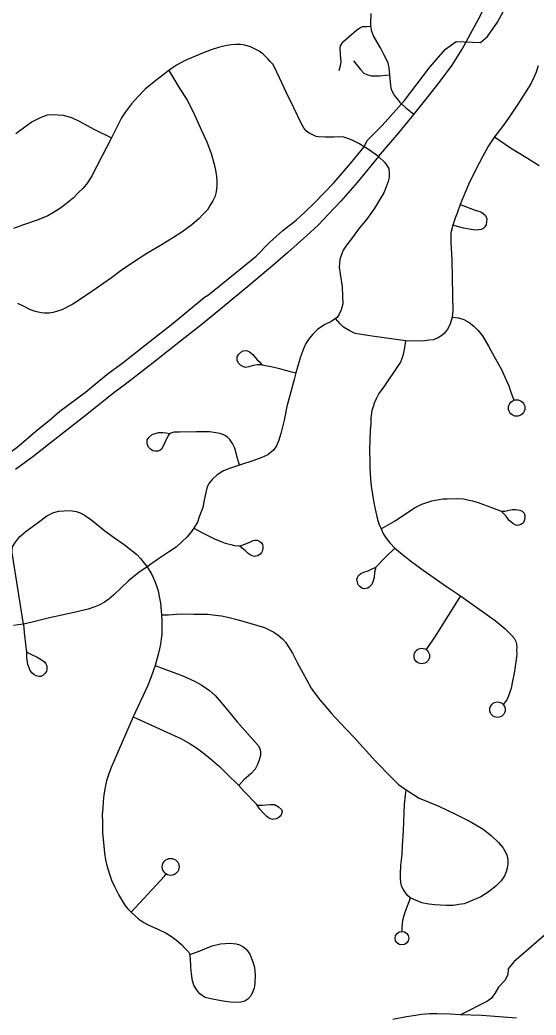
# Model space of a CAD drawing. Extents: x 653372 to 905732, y 627442 to 787275.
# Drawn here: x 664905 to 667191, y 774006 to 778408 of the extents above; entities that cross this region are included whole.
import ezdxf

# ---------------------------------------------------------------- set-up
doc = ezdxf.new("R2010")
doc.units = 0
for name, color, linetype in [('31', 7, 'Continuous'), ('33', 7, 'Continuous'), ('34', 7, 'Continuous'), ('35', 7, 'Continuous')]:
    doc.layers.add(name, color=color, linetype=linetype)

msp = doc.modelspace()

# ---------------------------------------------------------------- linework, layer by layer
at = {"layer": '31'}
msp.add_lwpolyline([(666557.2, 773986.9), (666616.9, 773999.5), (666657.4, 774005.9), (666683.8, 774010.4), (666719.1, 774012), (666751, 774011.9), (666811.7, 774010.8), (666855.2, 774008.8), (666950.1, 774005.2), (667103.6, 773993.1), (667104.3, 773993)], dxfattribs=at)
at = {"layer": '33'}
for points in [[(666492.7, 777804.4), (666583.4, 777908.8), (666649.4, 777989.9), (666720.5, 778078.3), (666767.5, 778138), (666818.6, 778207.4), (666863.8, 778279.4), (666899.8, 778347), (666946, 778430.9), (666971.7, 778482.2), (667007.1, 778555.8), (667086.6, 778717.3), (667165.1, 778881.2), (667203.8, 778962.2)], [(666649.4, 777989.9), (666620.5, 778012.6), (666589.9, 778040.9), (666576.6, 778058.6), (666562.5, 778077), (666553, 778092.3), (666549.1, 778105.3), (666546.1, 778132.3), (666543.3, 778165.4), (666540.3, 778196.3), (666535.2, 778216.8), (666528, 778233.2), (666517.8, 778252.7), (666501.9, 778285.1), (666486.9, 778309.9), (666470.7, 778337.2), (666463.6, 778357.2), (666458.9, 778379.9), (666458.7, 778390.2), (666459.1, 778396.9), (666460.3, 778436.5)], [(666318.5, 778184.8), (666324.8, 778206.1), (666327.3, 778220.5), (666324.2, 778252.9), (666323.5, 778282.7), (666324.9, 778293.4), (666331.4, 778304.5), (666339.4, 778314), (666363.1, 778335.4), (666397.3, 778364.2), (666413.3, 778375.1), (666422.7, 778378.6), (666440.9, 778379.3), (666458.9, 778379.9)], [(666492.7, 777804.4), (666448.4, 777835), (666405.5, 777861.6), (666379.4, 777875), (666361.8, 777881.9), (666339.3, 777888.9), (666320.3, 777890.7), (666295, 777889.6), (666256.9, 777888.8), (666227.9, 777890.3), (666216.5, 777892.6), (666201.5, 777899.4), (666186.7, 777907.4), (666174.2, 777916), (666163.1, 777927.1), (666151.7, 777948.4), (666118.4, 778018.4), (666085.6, 778085.2), (666044.6, 778174.2), (666026, 778210.2), (666013.9, 778224.1), (666003.6, 778236.4), (665981.8, 778255.9), (665964.5, 778269.1), (665943.9, 778280.4), (665925.8, 778289.2), (665901.3, 778295.7), (665880.5, 778298.8), (665861.5, 778298.8), (665840, 778297.5), (665814.6, 778293.8), (665784.6, 778286.5), (665757.1, 778277.2), (665720.6, 778264.4), (665675.8, 778245.4), (665636.6, 778228.9), (665617.3, 778218.7), (665598.7, 778208.2), (665564.4, 778184.2)], [(667200.7, 778204.8), (667191, 778177.2), (667181.4, 778153.9), (667167.6, 778125.9), (667113.8, 778040.3), (667071.3, 777977.4), (667042.5, 777936), (667007.3, 777890.5), (666979.8, 777851), (666954, 777803), (666924.7, 777747), (666891.8, 777679.7), (666855.4, 777591.9), (666841.1, 777553.3), (666832.3, 777530.8), (666821.7, 777500.1), (666814.1, 777466.4), (666812.8, 777423.4), (666817.8, 777346), (666818.6, 777266.4), (666820.4, 777190.7), (666821.6, 777121.3), (666819.1, 777092.9), (666810.1, 777062.3), (666798.8, 777039.9), (666785.3, 777021.6), (666773.6, 777011.4), (666754.6, 776999.8), (666734.9, 776993.1), (666718.6, 776991.1), (666699, 776988.5), (666664.6, 776987.1), (666612.1, 776988.7), (666454.1, 777010.5), (666390.3, 777021.3), (666366.2, 777032.6), (666338.3, 777048.9), (666323.3, 777064), (666302, 777086.5)], [(666382.1, 778226.6), (666413.1, 778188.5), (666427.8, 778172.4), (666441.2, 778166.9), (666460.9, 778161.3), (666476.5, 778160), (666497.2, 778160.6), (666525.6, 778164), (666543.3, 778165.4)], [(665564.4, 778184.2), (665506.7, 778140.6), (665459.9, 778101.4), (665427.9, 778069.5), (665398.5, 778037.4), (665372.1, 778001.5), (665354.8, 777974.8), (665309.8, 777886.8), (665223, 777718.2), (665204.4, 777687.7), (665185.3, 777664.2), (665163.1, 777642.7), (665140, 777620), (665103.1, 777590.7), (665080.4, 777573), (665053.3, 777556.1), (665028.2, 777541.7), (664980.7, 777522.8), (664916.1, 777500.7), (664876.4, 777485.4)], [(665564.4, 778184.2), (665608.4, 778111), (665645.9, 778053.5), (665673.4, 777998.2), (665709, 777919.2), (665732.8, 777868.8), (665751.5, 777817.6), (665765.3, 777769.6), (665770.9, 777744.1), (665775.7, 777714.9), (665776.3, 777693.9), (665776.3, 777670.5), (665773.7, 777648.4), (665769.3, 777628.9), (665759.8, 777608.3), (665747.9, 777589), (665735.2, 777568.3), (665715.6, 777547.4), (665699.2, 777528.9), (665666.7, 777501.4), (665622.7, 777469.1), (665585.3, 777446.2), (665527.9, 777410.5), (665467.3, 777375), (665412.4, 777339.3), (665353, 777299.3), (665310.2, 777267.6), (665208.3, 777195.6), (665139.9, 777150.7), (665091, 777125), (665052.7, 777114.1), (665034.2, 777110.9), (665013.9, 777110.2), (664999.5, 777112.5), (664979.3, 777116.3), (664964.2, 777120.6), (664946.1, 777128.7), (664926.8, 777138.1), (664896.2, 777153.6)], [(664886.6, 777906.3), (664933.2, 777939.1), (664957.8, 777956.8), (664995.5, 777976.5), (665027.7, 777987.5), (665055.6, 777989.2), (665073.8, 777988.7), (665095.8, 777986.1), (665133.7, 777976.1), (665166.6, 777959.9), (665235.8, 777923.7), (665309.8, 777886.8)], [(667007.3, 777890.5), (667078.4, 777842.9), (667152.4, 777795.9), (667205, 777764.4)], [(666492.7, 777804.4), (666398, 777688.2), (666325.5, 777605.7), (666271.9, 777548.2), (666225.3, 777500), (666173.5, 777452.6), (666091.4, 777379.6), (666024.7, 777321), (665922.2, 777234.4), (665801.8, 777135.8), (665712, 777061.9), (665596.1, 776970.1), (665489.3, 776887.2), (665370.5, 776794.5), (665321.3, 776758), (665201.2, 776662.1), (665073.4, 776562.3), (664961.4, 776475.9), (664885.3, 776419.1)], [(666492.7, 777804.4), (666521, 777777.5), (666538.9, 777750.2), (666539.8, 777727.4), (666540.1, 777711.2), (666535.5, 777692.6), (666526.7, 777670.1), (666516.1, 777642.8), (666495.6, 777608.5), (666474.2, 777571.7), (666439.5, 777525.7), (666404.1, 777482.8), (666372.8, 777439.9), (666351.6, 777412.1), (666337.1, 777389), (666328.3, 777366.5), (666322.1, 777348.8), (666320, 777331.8), (666319.4, 777313.9), (666323.4, 777284.3), (666331.5, 777228), (666334.3, 777186.5), (666334.9, 777151.5), (666327.6, 777125.7), (666318, 777104.1), (666309.5, 777092.2), (666302, 777086.5), (666281.3, 777072.7), (666255.8, 777060.5), (666223.4, 777037.9), (666201.7, 777017.4), (666185.7, 776998.4), (666171.2, 776976.9), (666160.8, 776953.6), (666148.3, 776918.2), (666127.6, 776846.7), (666119.6, 776817.9), (666100.4, 776746.1), (666086.7, 776697.8), (666075.2, 776637.2), (666061.2, 776579.1), (666051.4, 776549.3), (666040.9, 776524.5), (666027.3, 776505.4), (666002.3, 776484.3), (665976, 776472.1), (665940.6, 776458.5), (665877.7, 776438.1), (665833.2, 776423.5), (665806.3, 776413.5)], [(666855.4, 777591.9), (666921.8, 777567), (666946.6, 777558.7), (666957.1, 777551.5), (666966.4, 777542.2), (666969.9, 777535.7), (666972.3, 777527.6), (666972, 777515.9), (666969.4, 777502.1), (666964.4, 777493.2), (666956.7, 777485.9), (666947.5, 777480.9), (666937.8, 777479), (666923.9, 777478.4), (666903.2, 777480.6), (666868.8, 777487), (666821.7, 777500.1)], [(666819.1, 777092.9), (666846.7, 777090), (666871.6, 777082.4), (666895.2, 777069.9), (666914.9, 777053.3), (666933.6, 777035.2), (666953.1, 777010.1), (666980.5, 776965.5), (667005.8, 776919.5), (667037.6, 776861.6), (667060.6, 776811.9), (667070.6, 776788.7), (667078.4, 776766.1), (667091.9, 776725.5)], [(666612.1, 776988.7), (666608.8, 776959.3), (666604.3, 776936.5), (666599.5, 776917.4), (666589.8, 776894.3), (666576.9, 776874.4), (666519.4, 776788.7), (666495, 776755.3), (666483.1, 776732.2), (666473.5, 776712.8), (666468.7, 776696.4), (666464, 776680.2), (666460.1, 776658.5), (666459.1, 776644.1), (666458.5, 776622.8), (666456, 776591.4), (666454.7, 776549.9), (666453.4, 776506.8), (666454, 776454.9), (666455.3, 776426.1), (666456.7, 776401.5), (666458, 776375.9), (666461.3, 776344.9), (666466.7, 776309), (666471.9, 776271.5), (666480.8, 776230.8), (666487.5, 776203.4), (666495.2, 776178.1), (666504.2, 776156.5), (666515.7, 776133.2), (666527.5, 776116.1), (666542.8, 776094.8), (666565, 776071.2), (666597.3, 776044.2), (666635.3, 776015.3), (666690.6, 775974.2), (666749.5, 775931.9), (666793.9, 775901.8), (666829.9, 775877.8), (666855.7, 775859.8), (666928.4, 775809), (667009.8, 775751.2), (667053.4, 775713.6), (667080.9, 775687.7), (667094.3, 775672.4), (667100.8, 775658.3), (667103.6, 775646.5), (667105.9, 775632.1), (667104.9, 775619.3), (667105.5, 775601.7), (667103.1, 775578.6), (667098.4, 775548.4), (667093.8, 775518.7), (667086.4, 775483.2), (667080.1, 775451.4), (667073.6, 775429.7), (667066.7, 775412.9), (667061, 775400.2), (667045.6, 775379.8)], [(665975.8, 776882.7), (665955.5, 776881.7), (665938.9, 776879), (665919.5, 776873.2), (665906.1, 776870.9), (665895, 776872.8), (665881.9, 776880.2), (665873.6, 776888.9), (665867.1, 776902.5), (665867.6, 776917.4), (665873.8, 776929.5), (665883.6, 776938.2), (665893.9, 776944.3), (665907.8, 776945), (665921, 776939.8), (665937.2, 776928.1), (665955.1, 776904.6), (665963.8, 776896.3), (665975.8, 776882.7)], [(665975.8, 776882.7), (666017.6, 776875), (666054.1, 776865.4), (666095.3, 776853.5), (666127.6, 776846.7)], [(665569.6, 776579), (665559.6, 776566), (665548.8, 776541.3), (665539.7, 776521.8), (665531.3, 776509.8), (665524.2, 776502.6), (665516.7, 776500.7), (665503.9, 776501), (665493.8, 776502.4), (665483.3, 776508.6), (665475.6, 776516.3), (665470.5, 776526.6), (665468.7, 776536.7), (665469.1, 776550.1), (665476.9, 776561.6), (665490.6, 776574.5), (665503.5, 776578.9), (665520.2, 776583.2), (665538.3, 776583.2), (665553.2, 776581.6), (665569.6, 776579)], [(665877.7, 776438.1), (665867, 776473.6), (665856.5, 776513.4), (665847, 776534.4), (665835.3, 776551.3), (665823.8, 776561.8), (665811.8, 776569.6), (665795.5, 776576.5), (665781.7, 776579.6), (665763.2, 776583.3), (665744.1, 776585.5), (665687.1, 776586.2), (665611.9, 776584.7), (665586.8, 776583.8), (665569.6, 776579)], [(665806.3, 776413.5), (665778.1, 776394.9), (665756.4, 776375.2), (665742.9, 776358.6), (665733.5, 776341.8), (665727.9, 776316.8), (665721.2, 776282.8), (665715.3, 776250.5), (665699.5, 776209.5), (665691.5, 776186.2), (665674.6, 776159.8), (665660, 776139.2), (665644.8, 776120.2), (665621.4, 776098.9), (665596.4, 776076.1), (665562.4, 776053.6), (665514.3, 776020.9), (665467.8, 775988.2), (665432, 775962.9), (665386.2, 775926.9), (665352.8, 775895.4), (665320.1, 775863), (665298.5, 775845), (665280.2, 775832.6), (665258.7, 775820.2), (665237.3, 775811.1), (665207.8, 775801.4), (665145.6, 775787), (665035.2, 775762.7), (664959.1, 775743.9), (664920.3, 775735.6), (664875.8, 775729)], [(666504.2, 776156.5), (666567.3, 776191.5), (666652.7, 776249.7), (666685.1, 776265.8), (666729, 776279.9), (666777.5, 776289.1), (666797.6, 776289.6), (666837.8, 776290.5), (666869.2, 776289.1), (666887.5, 776284.8), (666909.4, 776280.4), (666933.9, 776273.2), (666998.2, 776248.9), (667036.7, 776234.4)], [(664920.3, 775735.6), (664871.2, 776051.1), (664870.5, 776064.9), (664873.6, 776079.8), (664885.8, 776097.7), (664903.1, 776121.7), (664933.1, 776145.9), (664981.6, 776181.2), (665024.2, 776214.1), (665051.2, 776227.6), (665075.4, 776234.9), (665127.7, 776237.1), (665153.7, 776233.1), (665171.1, 776227.8), (665189.3, 776218.7), (665225.4, 776193.6), (665281, 776148.2), (665323.8, 776117.6), (665366.6, 776088.1), (665395.2, 776065.4), (665422.1, 776043.8), (665438.7, 776025.7), (665455.1, 776005), (665467.8, 775988.2)], [(667036.7, 776234.4), (667052.8, 776235), (667084.9, 776241.5), (667101.5, 776242.6), (667118.5, 776240), (667129.5, 776234.3), (667138.3, 776226.1), (667141.5, 776216), (667141.2, 776206.6), (667138.7, 776192.3), (667134.9, 776184.5), (667130.5, 776179.9), (667122.9, 776175.9), (667114.3, 776173.1), (667107.4, 776172), (667098.3, 776173.7), (667087.3, 776179.6), (667070.7, 776194.5), (667058, 776212.5), (667046.6, 776224), (667036.7, 776234.4)], [(666565, 776071.2), (666523, 776029.4), (666480.7, 775987)], [(665467.8, 775988.2), (665489, 775955.4), (665501.4, 775927.8), (665510.5, 775904.6), (665517, 775883.1), (665522.2, 775857.9), (665526.8, 775827.2), (665531.7, 775775.6), (665533.4, 775747.9), (665533.5, 775725.3), (665533.7, 775689.2), (665530.6, 775669.7), (665528.2, 775646.4), (665523.3, 775625.3), (665517.9, 775600.4), (665503.3, 775552.8), (665486.1, 775502.7), (665469.5, 775461.1), (665406.4, 775324.9), (665309.6, 775100.4), (665298.1, 775072.5), (665288.7, 775042.6), (665282.3, 775013.9), (665277, 774979.6), (665273.6, 774950.8), (665271.4, 774921.2), (665269.7, 774892.3), (665270, 774858.5), (665271.2, 774813), (665273.2, 774782.4), (665276.2, 774753.8), (665279.9, 774722.2), (665283.7, 774692.8), (665288.2, 774672.7), (665293.6, 774653), (665303.3, 774624.2), (665310.7, 774602.6), (665323.1, 774575), (665342.3, 774536.6), (665360.1, 774505.9), (665370.3, 774492.4), (665381.8, 774476.8), (665397.3, 774461.6)], [(666480.7, 775987), (666475.7, 775965.3), (666473.4, 775940.8), (666468.6, 775922.3), (666462.9, 775910.2), (666452.4, 775898.8), (666445.9, 775893.7), (666438.9, 775892.3), (666428.8, 775891.5), (666419.3, 775894.5), (666410.4, 775901.2), (666403.7, 775909.3), (666399.8, 775920.7), (666397.5, 775933.5), (666399.4, 775942), (666403.9, 775950.9), (666414.3, 775959.1), (666428.3, 775965.1), (666447.1, 775971.5), (666462.3, 775978), (666480.7, 775987)], [(666855.7, 775859.8), (666747.7, 775686.6), (666703.5, 775622.6)], [(665531.7, 775775.6), (665563, 775776.9), (665615.7, 775780.3), (665675.8, 775779.7), (665737.7, 775778.5), (665771, 775774.4), (665798.1, 775771.7), (665825.2, 775765.9), (665871.3, 775754.6), (665928.1, 775738.1), (665988.8, 775719.5), (666029.1, 775699.7), (666048.5, 775686.1), (666067.2, 775670.1), (666081, 775654.8), (666094.6, 775635.2), (666111.8, 775606.8), (666133.4, 775565.3), (666159.2, 775516.2), (666175.5, 775487), (666194.9, 775452.4), (666209.1, 775430.9), (666233.5, 775399.8), (666252, 775377.6), (666285, 775339.4), (666322.2, 775299.9), (666383.4, 775235.5), (666479.3, 775129.2), (666549.8, 775058.7), (666581.6, 775026.2), (666614.9, 775001.6)], [(664920.3, 775735.6), (664923.8, 775697.6), (664931.2, 775633.2), (664933, 775621.2), (664935.7, 775611.8)], [(664935.7, 775611.8), (664956.6, 775601.4), (664980.9, 775588.7), (664999.3, 775578), (665011.7, 775569.1), (665019.9, 775559.6), (665023.9, 775550.2), (665024.8, 775537.7), (665021.9, 775525), (665015.7, 775516.3), (665006.5, 775508.1), (664997.5, 775504.1), (664988.1, 775503.5), (664976.3, 775506), (664966.3, 775511.8), (664958, 775519.3), (664950.2, 775529.3), (664945.5, 775541.8), (664940.4, 775557.2), (664935.4, 775587.6), (664935.7, 775611.8)], [(665503.3, 775552.8), (665535, 775539.7), (665626.9, 775506), (665678.8, 775483.4), (665711.1, 775464.5), (665745.1, 775441.2), (665769.8, 775419.3), (665797.3, 775387.6), (665867.2, 775303.1)], [(665406.4, 775324.9), (665620.5, 775227.2), (665658.9, 775206.2), (665687.4, 775188), (665716.8, 775165.5), (665747.3, 775141), (665789, 775105.7), (665823.2, 775071.2), (665874.1, 775021), (665898.6, 774994.7), (665956.9, 774934.7)], [(666614.9, 775001.6), (666672.7, 774965.2), (666760.7, 774929.1), (666834.6, 774894.4), (666898.6, 774861.5), (666957.1, 774827.5), (666992.2, 774800.5), (667024, 774769.2), (667043.8, 774747.5), (667056.2, 774726.1), (667062.5, 774709.8), (667066.3, 774691.1), (667066.4, 774673.1), (667063.3, 774655.2), (667057.9, 774639.9), (667051.8, 774621.5), (667036.3, 774598.8), (667013.3, 774576.6), (666979.1, 774549.8), (666946.2, 774529.1), (666897.9, 774508.2), (666872.9, 774498.4), (666849.2, 774494.8), (666825.6, 774490.6), (666792.8, 774490.3), (666766.2, 774491.7), (666742.1, 774493.7), (666715.6, 774497), (666684.8, 774502.8), (666656.8, 774513.8), (666633.7, 774524), (666622, 774534.5), (666610.9, 774549.7), (666602, 774562.9), (666595.6, 774576.1), (666591.8, 774593), (666589.8, 774610.4), (666589.8, 774629.6), (666591.6, 774668.5), (666597.3, 774715.4), (666599.1, 774755), (666604.2, 774822), (666608.9, 774936.5), (666613.3, 774979.1), (666614.9, 775001.6)], [(665956.9, 774934.7), (665979.8, 774934.6), (666012.7, 774937.4), (666031.9, 774936.8), (666050.8, 774927.5), (666062.8, 774914.8), (666066.3, 774906), (666064.1, 774895.6), (666060.1, 774886.4), (666048.7, 774878.1), (666039.9, 774874), (666030.5, 774871.8), (666025, 774871.3), (666015.1, 774874.1), (666006, 774878.7), (665998.7, 774883.9), (665991.5, 774890.9), (665980.1, 774902.4), (665968.1, 774917), (665952.7, 774938.5)], [(665397.3, 774461.6), (665544.6, 774620.6), (665552.3, 774629.9)], [(666633.7, 774524), (666629.9, 774513.7), (666617, 774480.2), (666606, 774450.1), (666598.8, 774423.7), (666597.5, 774409.9), (666596.2, 774393.4), (666596.3, 774376)], [(665397.3, 774461.6), (665431.7, 774430.5), (665454, 774415.9), (665473.3, 774405.3), (665515.8, 774385.6), (665552.8, 774367.8), (665571.6, 774356.4), (665599, 774336.8), (665622.3, 774317), (665637.4, 774300.9), (665650.9, 774285), (665657.7, 774273.9)], [(665657.7, 774273.9), (665698.7, 774288.5), (665756.5, 774312.3), (665793.9, 774321.5), (665834.7, 774323.1), (665863.3, 774320.3), (665877.2, 774316.3), (665891.7, 774309), (665908.1, 774295.8), (665922.7, 774275), (665937.2, 774240.6), (665943.3, 774216.8), (665946.6, 774181.6), (665945.1, 774146.5), (665941.7, 774124.2), (665934.2, 774102.1), (665925.8, 774088.8), (665914.3, 774076.3), (665901.7, 774067.9), (665883.6, 774062.9), (665850.4, 774061.1), (665825.7, 774063.8), (665795.5, 774068.7), (665750.3, 774077.7), (665726.1, 774084), (665711.6, 774091.6), (665701.8, 774099.1), (665694.1, 774108.1), (665683.4, 774123.2), (665675, 774138.2), (665668.8, 774156.8), (665664.6, 774188.5), (665662.2, 774217.7), (665659.8, 774256.9), (665657.7, 774273.9)]]:
    msp.add_lwpolyline(points, dxfattribs=at)
for centre, radius in [((667104.8, 776691.4), 36.5), ((666684.7, 775593.9), 34.3), ((667020.2, 775356.7), 34.3), ((665572.6, 774661.2), 37.4), ((666596.8, 774345.9), 30.1)]:
    msp.add_circle(centre, radius, dxfattribs=at)
at = {"layer": '34'}
for points in [[(665674.6, 776159.8), (665713.2, 776138.3), (665766.8, 776112.9), (665798.6, 776099.1), (665814.3, 776093.3), (665838.4, 776086.9), (665855.5, 776083.7), (665872.7, 776081.4), (665879.8, 776081.2)], [(665879.8, 776081.2), (665889.6, 776084.4), (665923.1, 776098), (665937.5, 776105.5), (665947.2, 776107), (665955.6, 776105.9), (665968.2, 776100.2), (665974.7, 776095.1), (665979.3, 776087.9), (665980.9, 776081.3), (665981.5, 776071.5), (665979, 776061), (665974.7, 776051.9), (665968.3, 776044.1), (665957.9, 776037.8), (665949.5, 776035.4), (665943.7, 776034.2), (665933.2, 776037.2), (665924.1, 776041.9), (665915.4, 776048.3), (665903.8, 776059.3), (665889.2, 776070.8), (665879.8, 776081.2)], [(665867.2, 775303.1), (665960.7, 775198.7), (665969.5, 775181.7), (665970.2, 775165.6), (665971.1, 775154.1), (665961.6, 775125.3), (665957.5, 775113.6), (665946.4, 775094.1), (665927.8, 775073), (665897.3, 775046.7), (665874.1, 775021)]]:
    msp.add_lwpolyline(points, dxfattribs=at)
at = {"layer": '35'}
for points in [[(666944.2, 778308.4), (666975.8, 778334.5), (667020, 778398.8), (667064.7, 778478.5), (667120.8, 778594.2), (667142.5, 778639.5), (667158.7, 778673), (667190.3, 778728.2), (667265.2, 778841.3), (667282, 778862.2), (667305, 778878.8), (667341.7, 778887.9), (667369.4, 778891.7)], [(665721.8, 777181.1), (665739.8, 777192.3), (665841.9, 777274), (665951.1, 777362.8), (666010, 777423.5), (666069.9, 777477.1), (666128.7, 777522.1), (666168.4, 777559.5), (666208.7, 777596.8), (666295.2, 777686.8), (666369.5, 777772.5), (666429.1, 777845.9), (666443, 777874.1), (666508.8, 777940.9), (666608.6, 778051.7), (666720.4, 778198.5), (666790.2, 778278.4), (666836.5, 778313.2), (666944.2, 778308.4)], [(664301.8, 776252.2), (664384.5, 776291.3), (664415.4, 776293.6), (664483, 776307.4), (664541.7, 776325.3), (664635.8, 776359.2), (664784.9, 776439.5), (664893, 776518.5), (664984.5, 776595.6), (665034.9, 776635.6), (665081.1, 776676.6), (665195.1, 776761.9), (665289.2, 776840.1), (665362.3, 776893), (665460.9, 776971.4), (665583.4, 777065.9), (665721.8, 777181.1)], [(667235.2, 774365.3), (667190.8, 774326.6), (667091.9, 774241), (667067.6, 774210.2), (667065.4, 774183.3), (667051.9, 774159.3), (667024.8, 774129.6), (667007.6, 774100.4), (666999.5, 774090), (666993.6, 774080.3), (666975.5, 774067.3), (666859.3, 774008.6)]]:
    msp.add_lwpolyline(points, dxfattribs=at)

doc.saveas('drawing.dxf')
